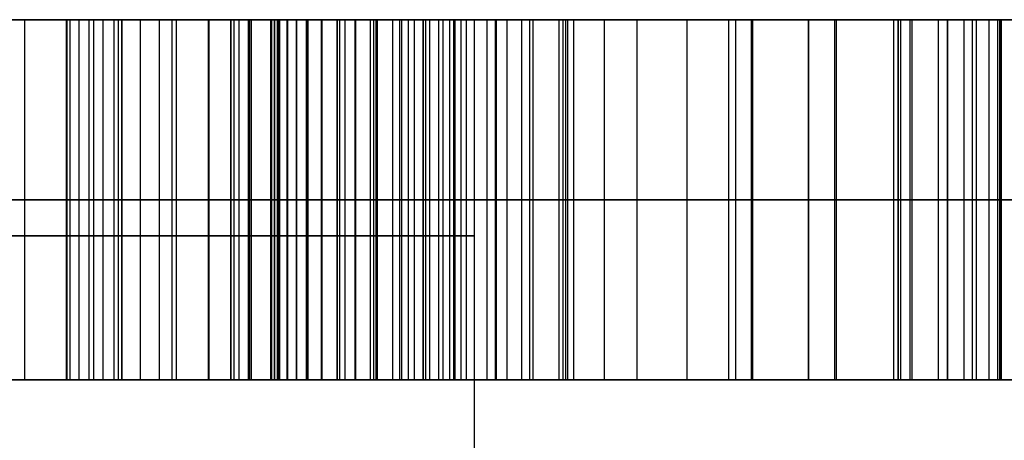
# Model space of a CAD drawing. Header units: millimetres. Extents: x 0 to 322, y -110 to 60.
# Tile 585 of 656: x 287.364 to 288.048, y -92.192 to -91.9. Entities that reach past the tile are written whole.
import ezdxf

# ---------------------------------------------------------------- set-up
doc = ezdxf.new("R2010")
doc.units = ezdxf.units.MM
doc.layers.add('Layer 01', color=18, linetype='Continuous', true_color=0x000000)

msp = doc.modelspace()

# ---------------------------------------------------------------- linework, layer by layer
at = {"layer": 'Layer 01'}
for p, q in [((288.25, -91.9, 18.5), (286.15, -91.9, 18.5)), ((287.4352, -91.9, 28.18581), (287.4352, -92.15, 28.18581)), ((287.47293, -92.15, 27.66907), (287.47293, -91.9, 27.66907)), ((287.51065, -92.15, 28.22389), (287.51065, -91.9, 28.22389)), ((287.97414, -91.9, 8.92486), (287.53827, -91.9, 8.92486)), ((287.64436, -92.15, 27.69352), (287.64436, -91.9, 27.69352)), ((287.68, -92.2, 24.06), (287.68, -91.9, 24.06)), ((287.68, -92.2, 12.94), (287.68, -91.9, 12.94)), ((287.75619, -91.9, 9.09793), (287.75619, -91.9, 8.75178)), ((287.85645, -92.15, 8.75178), (287.85645, -91.9, 8.75178)), ((287.86146, -92.15, 9.09793), (287.86146, -91.9, 9.09793)), ((287.87218, -92.15, 9.21332), (287.87218, -91.9, 9.21332)), ((287.91176, -91.9, 27.69353), (287.91176, -92.15, 27.69353)), ((287.92997, -92.15, 8.6364), (287.92997, -91.9, 8.6364)), ((287.97414, -91.9, 9.42486), (287.97414, -92.15, 9.42486)), ((287.97414, -91.9, 8.92486), (287.97414, -92.15, 8.92486)), ((288.00831, -91.9, 10.84451), (288.00831, -92.15, 10.84451)), ((288.04466, -92.15, 9.6364), (288.04466, -91.9, 9.6364)), ((288.04547, -91.9, 28.17218), (288.04547, -92.15, 28.17218)), ((287.3015, -92.025, 27.66907), (287.64436, -92.025, 27.66907)), ((287.4352, -92.025, 27.88348), (287.4352, -92.025, 28.48814)), ((287.51065, -92.025, 27.92768), (287.51065, -92.025, 28.52011)), ((287.64436, -92.025, 27.66907), (287.64436, -92.025, 27.71797)), ((287.73877, -92.025, 8.75178), (287.97414, -92.025, 8.75178)), ((288.11517, -92.025, 8.6364), (287.74478, -92.025, 8.6364)), ((287.97414, -92.025, 9.09793), (287.74878, -92.025, 9.09793)), ((287.77022, -92.025, 9.21332), (287.97414, -92.025, 9.21332)), ((287.91176, -92.025, 27.66908), (288.34052, -92.025, 27.66908)), ((287.91176, -92.025, 27.66908), (287.91176, -92.025, 27.71798)), ((287.97414, -92.025, 9.21332), (287.97414, -92.025, 9.6364)), ((287.97414, -92.025, 9.6364), (288.11517, -92.025, 9.6364)), ((287.97414, -92.025, 8.75178), (287.97414, -92.025, 9.09793)), ((288.19164, -92.025, 10.19451), (288.00831, -92.025, 10.19451)), ((288.00831, -92.025, 10.19451), (288.00831, -92.025, 11.49451)), ((288.00831, -92.025, 11.49451), (288.19164, -92.025, 11.49451)), ((288.04547, -92.025, 27.92768), (288.04547, -92.025, 28.41668)), ((287.4352, -92.15, 28.32969), (287.51065, -92.15, 28.32969)), ((287.47732, -92.15, 9.1364), (288.11517, -92.15, 9.1364)), ((287.75619, -92.15, 8.6364), (287.75619, -92.15, 8.75178)), ((287.75619, -92.15, 9.09793), (287.75619, -92.15, 9.21323)), ((287.82101, -92.15, 28.90507), (287.82101, -92.15, 28.99026)), ((289.02497, -92.15, 10.84451), (288.00831, -92.15, 10.84451)), ((288.04547, -92.15, 28.32969), (288.20682, -92.15, 28.32969))]:
    msp.add_line(p, q, dxfattribs=at)
at = {"layer": 'Layer 01', "extrusion": (0, 1, 0)}
for centre, radius, start, end in [((-290.5, 18.5, -91.9), 11.15, 270, 90), ((-285.93, 24.06, -92.05), 1.75, 90, 270), ((-285.93, 12.94, -92.05), 1.75, 90, 270)]:
    msp.add_arc(centre, radius, start, end, dxfattribs=at)
at = {"layer": 'Layer 01', "extrusion": (0, -1, 0)}
for centre in [(285.93, 24.06, 91.9), (285.93, 12.94, 91.9)]:
    msp.add_arc(centre, 1.75, 270, 90, dxfattribs=at)
at = {"layer": 'Layer 01'}
for points in [[(287.3015, -91.9, 27.66907), (287.47293, -91.9, 27.66907), (287.64436, -91.9, 27.66907)], [(287.36776, -92.15, 27.72818), (287.36776, -92.025, 27.72818), (287.36776, -91.9, 27.72818)], [(287.39659, -92.15, 27.74157), (287.39659, -92.025, 27.74157), (287.39659, -91.9, 27.74157)], [(287.39722, -92.15, 8.92486), (287.39722, -92.025, 8.92486), (287.39722, -91.9, 8.92486)], [(287.39922, -92.15, 8.88259), (287.39922, -92.025, 8.88259), (287.39922, -91.9, 8.88259)], [(287.39922, -92.15, 8.96532), (287.39922, -92.025, 8.96532), (287.39922, -91.9, 8.96532)], [(287.40543, -92.15, 8.84313), (287.40543, -92.025, 8.84313), (287.40543, -91.9, 8.84313)], [(287.40543, -92.15, 9.00318), (287.40543, -92.025, 9.00318), (287.40543, -91.9, 9.00318)], [(287.41227, -91.9, 27.75724), (287.41227, -92.025, 27.75724), (287.41227, -92.15, 27.75724)], [(287.41565, -92.15, 8.80627), (287.41565, -92.025, 8.80627), (287.41565, -91.9, 8.80627)], [(287.41565, -92.15, 9.03864), (287.41565, -92.025, 9.03864), (287.41565, -91.9, 9.03864)], [(287.42202, -92.15, 27.77751), (287.42202, -92.025, 27.77751), (287.42202, -91.9, 27.77751)], [(287.42987, -92.15, 8.77241), (287.42987, -92.025, 8.77241), (287.42987, -91.9, 8.77241)], [(287.42987, -92.15, 9.07169), (287.42987, -92.025, 9.07169), (287.42987, -91.9, 9.07169)], [(287.43288, -92.15, 27.83108), (287.43288, -92.025, 27.83108), (287.43288, -91.9, 27.83108)], [(287.4352, -91.9, 28.48814), (287.4352, -91.9, 28.18581), (287.4352, -91.9, 27.88348)], [(287.4352, -91.9, 27.88348), (287.4352, -92.025, 27.88348), (287.4352, -92.15, 27.88348)], [(287.4352, -91.9, 28.48814), (287.4352, -92.025, 28.48814), (287.4352, -92.15, 28.48814)], [(287.4352, -92.15, 27.88348), (287.4352, -92.025, 27.88348), (287.4352, -91.9, 27.88348)], [(287.4481, -92.15, 8.74196), (287.4481, -92.025, 8.74196), (287.4481, -91.9, 8.74196)], [(287.4481, -92.15, 9.10194), (287.4481, -92.025, 9.10194), (287.4481, -91.9, 9.10194)], [(287.46135, -92.15, 28.70689), (287.46135, -92.025, 28.70689), (287.46135, -91.9, 28.70689)], [(287.46994, -92.15, 8.71552), (287.46994, -92.025, 8.71552), (287.46994, -91.9, 8.71552)], [(287.47014, -92.15, 9.12898), (287.47014, -92.025, 9.12898), (287.47014, -91.9, 9.12898)], [(287.49518, -92.15, 8.69289), (287.49518, -92.025, 8.69289), (287.49518, -91.9, 8.69289)], [(287.49578, -92.15, 9.15282), (287.49578, -92.025, 9.15282), (287.49578, -91.9, 9.15282)], [(287.51065, -91.9, 27.92768), (287.51065, -91.9, 28.22389), (287.51065, -91.9, 28.52011)], [(287.51065, -91.9, 28.52011), (287.51065, -92.025, 28.52011), (287.51065, -92.15, 28.52011)], [(287.51065, -91.9, 27.92768), (287.51065, -92.025, 27.92768), (287.51065, -92.15, 27.92768)], [(287.51299, -92.15, 27.85915), (287.51299, -92.025, 27.85915), (287.51299, -91.9, 27.85915)], [(287.51659, -92.15, 28.62545), (287.51659, -92.025, 28.62545), (287.51659, -91.9, 28.62545)], [(287.52303, -92.15, 27.79265), (287.52303, -92.025, 27.79265), (287.52303, -91.9, 27.79265)], [(287.52402, -92.15, 8.67426), (287.52402, -92.025, 8.67426), (287.52402, -91.9, 8.67426)], [(287.52522, -92.15, 9.17345), (287.52522, -92.025, 9.17345), (287.52522, -91.9, 9.17345)], [(287.53824, -91.9, 8.92386), (287.53824, -92.025, 8.92386), (287.53824, -92.15, 8.92386)], [(287.53868, -91.9, 27.75603), (287.53868, -92.025, 27.75603), (287.53868, -92.15, 27.75603)], [(287.53903, -91.9, 28.86429), (287.53903, -92.025, 28.86429), (287.53903, -92.15, 28.86429)], [(287.53905, -92.15, 8.90162), (287.53905, -92.025, 8.90162), (287.53905, -91.9, 8.90162)], [(287.53905, -92.15, 8.94689), (287.53905, -92.025, 8.94689), (287.53905, -91.9, 8.94689)], [(287.54105, -92.15, 8.88119), (287.54105, -92.025, 8.88119), (287.54105, -91.9, 8.88119)], [(287.54125, -92.15, 8.96813), (287.54125, -92.025, 8.96813), (287.54125, -91.9, 8.96813)], [(287.54305, -92.15, 8.66484), (287.54305, -92.025, 8.66484), (287.54305, -91.9, 8.66484)], [(287.54405, -92.15, 9.18347), (287.54405, -92.025, 9.18347), (287.54405, -91.9, 9.18347)], [(287.54466, -92.15, 8.86216), (287.54466, -92.025, 8.86216), (287.54466, -91.9, 8.86216)], [(287.54486, -92.15, 8.98756), (287.54486, -92.025, 8.98756), (287.54486, -91.9, 8.98756)], [(287.54986, -92.15, 8.84493), (287.54986, -92.025, 8.84493), (287.54986, -91.9, 8.84493)], [(287.54986, -92.15, 9.00519), (287.54986, -92.025, 9.00519), (287.54986, -91.9, 9.00519)], [(287.54997, -92.15, 28.75506), (287.54997, -92.025, 28.75506), (287.54997, -91.9, 28.75506)], [(287.55038, -92.15, 27.74358), (287.55038, -92.025, 27.74358), (287.55038, -91.9, 27.74358)], [(287.55627, -92.15, 8.8291), (287.55627, -92.025, 8.8291), (287.55627, -91.9, 8.8291)], [(287.55647, -92.15, 9.02121), (287.55647, -92.025, 9.02121), (287.55647, -91.9, 9.02121)], [(287.56329, -92.15, 8.65683), (287.56329, -92.025, 8.65683), (287.56329, -91.9, 8.65683)], [(287.56429, -92.15, 8.81508), (287.56429, -92.025, 8.81508), (287.56429, -91.9, 8.81508)], [(287.56449, -92.15, 9.19188), (287.56449, -92.025, 9.19188), (287.56449, -91.9, 9.19188)], [(287.56449, -92.15, 9.03543), (287.56449, -92.025, 9.03543), (287.56449, -91.9, 9.03543)], [(287.5737, -92.15, 8.80266), (287.5737, -92.025, 8.80266), (287.5737, -91.9, 8.80266)], [(287.5739, -92.15, 9.04785), (287.5739, -92.025, 9.04785), (287.5739, -91.9, 9.04785)], [(287.57411, -92.15, 27.72948), (287.57411, -92.025, 27.72948), (287.57411, -91.9, 27.72948)], [(287.58452, -92.15, 8.79184), (287.58452, -92.025, 8.79184), (287.58452, -91.9, 8.79184)], [(287.58472, -92.15, 9.05847), (287.58472, -92.025, 9.05847), (287.58472, -91.9, 9.05847)], [(287.58492, -92.15, 8.65042), (287.58492, -92.025, 8.65042), (287.58492, -91.9, 8.65042)], [(287.58632, -92.15, 9.1989), (287.58632, -92.025, 9.1989), (287.58632, -91.9, 9.1989)], [(287.58999, -91.9, 28.81798), (287.58999, -92.025, 28.81798), (287.58999, -92.15, 28.81798)], [(287.59714, -92.15, 8.78243), (287.59714, -92.025, 8.78243), (287.59714, -91.9, 8.78243)], [(287.59754, -92.15, 9.06769), (287.59754, -92.025, 9.06769), (287.59754, -91.9, 9.06769)], [(287.60776, -92.15, 8.64521), (287.60776, -92.025, 8.64521), (287.60776, -91.9, 8.64521)], [(287.60996, -92.15, 9.2041), (287.60996, -92.025, 9.2041), (287.60996, -91.9, 9.2041)], [(287.61156, -92.15, 8.77442), (287.61156, -92.025, 8.77442), (287.61156, -91.9, 8.77442)], [(287.61256, -92.15, 9.0757), (287.61256, -92.025, 9.0757), (287.61256, -91.9, 9.0757)], [(287.62318, -92.15, 9.20631), (287.62318, -92.025, 9.20631), (287.62318, -91.9, 9.20631)], [(287.62799, -92.15, 8.76741), (287.62799, -92.025, 8.76741), (287.62799, -91.9, 8.76741)], [(287.62959, -92.15, 9.08251), (287.62959, -92.025, 9.08251), (287.62959, -91.9, 9.08251)], [(287.634, -92.15, 8.6414), (287.634, -92.025, 8.6414), (287.634, -91.9, 8.6414)], [(287.6382, -92.15, 9.20811), (287.6382, -92.025, 9.20811), (287.6382, -91.9, 9.20811)], [(287.64436, -91.9, 27.66907), (287.64436, -91.9, 27.69352), (287.64436, -91.9, 27.71797)], [(287.64436, -91.9, 27.71797), (287.64436, -92.025, 27.71797), (287.64436, -92.15, 27.71797)], [(287.64436, -91.9, 27.66907), (287.64436, -92.025, 27.66907), (287.64436, -92.15, 27.66907)], [(287.64622, -92.15, 8.7618), (287.64622, -92.025, 8.7618), (287.64622, -91.9, 8.7618)], [(287.64902, -92.15, 9.08812), (287.64902, -92.025, 9.08812), (287.64902, -91.9, 9.08812)], [(287.65523, -92.15, 9.20971), (287.65523, -92.025, 9.20971), (287.65523, -91.9, 9.20971)], [(287.6582, -92.15, 28.87318), (287.6582, -92.025, 28.87318), (287.6582, -91.9, 28.87318)], [(287.66275, -92.15, 28.95903), (287.66275, -92.025, 28.95903), (287.66275, -91.9, 28.95903)], [(287.66565, -92.15, 8.6386), (287.66565, -92.025, 8.6386), (287.66565, -91.9, 8.6386)], [(287.66645, -92.15, 8.75739), (287.66645, -92.025, 8.75739), (287.66645, -91.9, 8.75739)], [(287.67066, -92.15, 9.09232), (287.67066, -92.025, 9.09232), (287.67066, -91.9, 9.09232)], [(287.67446, -92.15, 9.21112), (287.67446, -92.025, 9.21112), (287.67446, -91.9, 9.21112)], [(287.68869, -92.15, 8.75438), (287.68869, -92.025, 8.75438), (287.68869, -91.9, 8.75438)], [(287.69449, -92.15, 9.09553), (287.69449, -92.025, 9.09553), (287.69449, -91.9, 9.09553)], [(287.6953, -92.15, 9.21212), (287.6953, -92.025, 9.21212), (287.6953, -91.9, 9.21212)], [(287.70251, -92.15, 8.637), (287.70251, -92.025, 8.637), (287.70251, -91.9, 8.637)], [(287.71272, -92.15, 8.75238), (287.71272, -92.025, 8.75238), (287.71272, -91.9, 8.75238)], [(287.71833, -92.15, 9.21272), (287.71833, -92.025, 9.21272), (287.71833, -91.9, 9.21272)], [(287.72054, -92.15, 9.09733), (287.72054, -92.025, 9.09733), (287.72054, -91.9, 9.09733)], [(287.97414, -91.9, 8.75178), (287.85645, -91.9, 8.75178), (287.73877, -91.9, 8.75178)], [(287.73877, -92.15, 8.75178), (287.73877, -92.025, 8.75178), (287.73877, -91.9, 8.75178)], [(287.7414, -92.15, 28.90215), (287.7414, -92.025, 28.90215), (287.7414, -91.9, 28.90215)], [(287.74337, -92.15, 9.21312), (287.74337, -92.025, 9.21312), (287.74337, -91.9, 9.21312)], [(287.74478, -91.9, 8.6364), (287.92997, -91.9, 8.6364), (288.11517, -91.9, 8.6364)], [(287.74478, -92.15, 8.6364), (287.74478, -92.025, 8.6364), (287.74478, -91.9, 8.6364)], [(287.74878, -91.9, 9.09793), (287.86146, -91.9, 9.09793), (287.97414, -91.9, 9.09793)], [(287.74878, -92.15, 9.09793), (287.74878, -92.025, 9.09793), (287.74878, -91.9, 9.09793)], [(287.97414, -91.9, 9.21332), (287.87218, -91.9, 9.21332), (287.77022, -91.9, 9.21332)], [(287.77022, -92.15, 9.21332), (287.77022, -92.025, 9.21332), (287.77022, -91.9, 9.21332)], [(287.79266, -91.9, 28.90644), (287.79266, -92.025, 28.90644), (287.79266, -92.15, 28.90644)], [(287.82736, -91.9, 28.9903), (287.82736, -92.025, 28.9903), (287.82736, -92.15, 28.9903)], [(287.87317, -92.15, 28.89417), (287.87317, -92.025, 28.89417), (287.87317, -91.9, 28.89417)], [(287.91176, -91.9, 27.66908), (288.12614, -91.9, 27.66908), (288.34052, -91.9, 27.66908)], [(287.91176, -91.9, 27.71798), (287.91176, -91.9, 27.69353), (287.91176, -91.9, 27.66908)], [(287.91176, -91.9, 27.66908), (287.91176, -92.025, 27.66908), (287.91176, -92.15, 27.66908)], [(287.91176, -92.15, 27.71798), (287.91176, -92.025, 27.71798), (287.91176, -91.9, 27.71798)], [(287.93127, -92.15, 28.86309), (287.93127, -92.025, 28.86309), (287.93127, -91.9, 28.86309)], [(287.97114, -92.15, 27.72646), (287.97114, -92.025, 27.72646), (287.97114, -91.9, 27.72646)], [(287.97414, -91.9, 9.6364), (287.97414, -91.9, 9.42486), (287.97414, -91.9, 9.21332)], [(288.11517, -91.9, 9.6364), (288.04466, -91.9, 9.6364), (287.97414, -91.9, 9.6364)], [(287.97414, -92.15, 9.21332), (287.97414, -92.025, 9.21332), (287.97414, -91.9, 9.21332)], [(287.97414, -92.15, 9.6364), (287.97414, -92.025, 9.6364), (287.97414, -91.9, 9.6364)], [(287.97414, -91.9, 9.09793), (287.97414, -91.9, 8.92486), (287.97414, -91.9, 8.75178)], [(287.97414, -92.15, 8.75178), (287.97414, -92.025, 8.75178), (287.97414, -91.9, 8.75178)], [(287.97414, -92.15, 9.09793), (287.97414, -92.025, 9.09793), (287.97414, -91.9, 9.09793)], [(287.9759, -92.15, 28.81499), (287.9759, -92.025, 28.81499), (287.9759, -91.9, 28.81499)], [(287.98221, -91.9, 28.80528), (287.98221, -92.025, 28.80528), (287.98221, -92.15, 28.80528)], [(287.98387, -92.15, 28.95977), (287.98387, -92.025, 28.95977), (287.98387, -91.9, 28.95977)], [(288.00203, -92.15, 27.74047), (288.00203, -92.025, 27.74047), (288.00203, -91.9, 27.74047)], [(288.00831, -91.9, 10.19451), (288.09997, -91.9, 10.19451), (288.19164, -91.9, 10.19451)], [(288.00831, -91.9, 11.49451), (288.00831, -91.9, 10.84451), (288.00831, -91.9, 10.19451)], [(288.19164, -91.9, 11.49451), (288.09997, -91.9, 11.49451), (288.00831, -91.9, 11.49451)], [(288.00831, -92.15, 10.19451), (288.00831, -92.025, 10.19451), (288.00831, -91.9, 10.19451)], [(288.00831, -92.15, 11.49451), (288.00831, -92.025, 11.49451), (288.00831, -91.9, 11.49451)], [(288.01953, -91.9, 27.75724), (288.01953, -92.025, 27.75724), (288.01953, -92.15, 27.75724)], [(288.02562, -92.15, 27.76779), (288.02562, -92.025, 27.76779), (288.02562, -91.9, 27.76779)], [(288.02847, -92.15, 28.66493), (288.02847, -92.025, 28.66493), (288.02847, -91.9, 28.66493)], [(288.03723, -92.15, 27.80712), (288.03723, -92.025, 27.80712), (288.03723, -91.9, 27.80712)], [(288.04331, -92.15, 27.85777), (288.04331, -92.025, 27.85777), (288.04331, -91.9, 27.85777)], [(288.04547, -91.9, 28.41668), (288.04547, -91.9, 28.17218), (288.04547, -91.9, 27.92768)], [(288.04547, -91.9, 27.92768), (288.04547, -92.025, 27.92768), (288.04547, -92.15, 27.92768)], [(288.04547, -91.9, 28.41668), (288.04547, -92.025, 28.41668), (288.04547, -92.15, 28.41668)], [(288.04547, -92.15, 27.92768), (288.04547, -92.025, 27.92768), (288.04547, -91.9, 27.92768)], [(287.3015, -92.15, 27.66907), (287.47293, -92.15, 27.66907), (287.64436, -92.15, 27.66907)], [(287.4352, -92.15, 28.48814), (287.4352, -92.15, 28.18581), (287.4352, -92.15, 27.88348)], [(287.51065, -92.15, 27.92768), (287.51065, -92.15, 28.22389), (287.51065, -92.15, 28.52011)], [(287.64436, -92.15, 27.66907), (287.64436, -92.15, 27.69352), (287.64436, -92.15, 27.71797)], [(287.97414, -92.15, 8.75178), (287.85645, -92.15, 8.75178), (287.73877, -92.15, 8.75178)], [(288.11517, -92.15, 8.6364), (287.92997, -92.15, 8.6364), (287.74478, -92.15, 8.6364)], [(287.74878, -92.15, 9.09793), (287.86146, -92.15, 9.09793), (287.97414, -92.15, 9.09793)], [(287.77022, -92.15, 9.21332), (287.87218, -92.15, 9.21332), (287.97414, -92.15, 9.21332)], [(287.91176, -92.15, 27.66908), (288.12614, -92.15, 27.66908), (288.34052, -92.15, 27.66908)], [(287.91176, -92.15, 27.71798), (287.91176, -92.15, 27.69353), (287.91176, -92.15, 27.66908)], [(287.97414, -92.15, 9.21332), (287.97414, -92.15, 9.42486), (287.97414, -92.15, 9.6364)], [(287.97414, -92.15, 9.6364), (288.04466, -92.15, 9.6364), (288.11517, -92.15, 9.6364)], [(287.97414, -92.15, 9.09793), (287.97414, -92.15, 8.92486), (287.97414, -92.15, 8.75178)], [(288.19164, -92.15, 10.19451), (288.09997, -92.15, 10.19451), (288.00831, -92.15, 10.19451)], [(288.00831, -92.15, 10.19451), (288.00831, -92.15, 10.84451), (288.00831, -92.15, 11.49451)], [(288.00831, -92.15, 11.49451), (288.09997, -92.15, 11.49451), (288.19164, -92.15, 11.49451)], [(288.04547, -92.15, 28.41668), (288.04547, -92.15, 28.17218), (288.04547, -92.15, 27.92768)]]:
    msp.add_open_spline(points, degree=2, dxfattribs=at)
at = {"layer": 'Layer 01', "extrusion": (-7.34376e-13, 1, 2.07174e-12)}
msp.add_open_spline([(287.41227, -91.9, 27.75724), (287.40824, -91.9, 27.75105), (287.40268, -91.9, 27.74577), (287.38788, -91.9, 27.73554), (287.37787, -91.9, 27.73133), (287.34641, -91.9, 27.72153), (287.32381, -91.9, 27.71905), (287.3015, -91.9, 27.71797)], degree=3, knots=[-0.1219317, -0.1219317, -0.1219317, -0.1219317, -0.0995957, -0.0995957, -0.0675851, -0.0675851, 0, 0, 0, 0], dxfattribs=at)
at = {"layer": 'Layer 01', "extrusion": (0, -1, 0)}
for points, knots in [([(287.39722, -91.9, 8.92486), (287.39756, -91.9, 8.91074), (287.39822, -91.9, 8.8833), (287.40464, -91.9, 8.84353), (287.41472, -91.9, 8.80649), (287.42892, -91.9, 8.7724), (287.44713, -91.9, 8.74176), (287.46927, -91.9, 8.7151), (287.49462, -91.9, 8.69186), (287.51418, -91.9, 8.68015), (287.52402, -91.9, 8.67426)], [-0.2961285, -0.2961285, -0.2961285, -0.2961285, -0.2536885, -0.2136217, -0.1752601, -0.1384313, -0.102838, -0.0684445, -0.0344405, 0, 0, 0, 0]), ([(287.58999, -91.9, 28.81798), (287.60951, -91.9, 28.83976), (287.63268, -91.9, 28.8589), (287.6838, -91.9, 28.8875), (287.71238, -91.9, 28.89721), (287.75823, -91.9, 28.90502), (287.77548, -91.9, 28.90637), (287.79266, -91.9, 28.90644)], [-0.2290629, -0.2290629, -0.2290629, -0.2290629, -0.1404544, -0.1404544, -0.0515592, -0.0515592, 0, 0, 0, 0]), ([(287.52402, -92.025, 8.67426), (287.51418, -92.025, 8.68015), (287.49462, -92.025, 8.69186), (287.46927, -92.025, 8.7151), (287.44713, -92.025, 8.74176), (287.42892, -92.025, 8.7724), (287.41472, -92.025, 8.80649), (287.40464, -92.025, 8.84353), (287.39822, -92.025, 8.8833), (287.39756, -92.025, 8.91074), (287.39722, -92.025, 8.92486)], [0, 0, 0, 0, 0.116302, 0.231131, 0.347275, 0.46747, 0.591838, 0.721382, 0.856684, 1, 1, 1, 1]), ([(287.39722, -92.025, 8.92486), (287.39756, -92.025, 8.93837), (287.39823, -92.025, 8.96468), (287.40465, -92.025, 9.00286), (287.41481, -92.025, 9.0386), (287.42905, -92.025, 9.07186), (287.44732, -92.025, 9.10232), (287.46961, -92.025, 9.12952), (287.4954, -92.025, 9.15384), (287.51519, -92.025, 9.16686), (287.52522, -92.025, 9.17345)], [0, 0, 0, 0, 0.138307, 0.269282, 0.395248, 0.518086, 0.638649, 0.757736, 0.877253, 1, 1, 1, 1]), ([(287.51065, -92.025, 28.52011), (287.51065, -92.025, 28.55532), (287.5123, -92.025, 28.59063), (287.52206, -92.025, 28.66979), (287.53172, -92.025, 28.71435), (287.56012, -92.025, 28.77771), (287.57332, -92.025, 28.79952), (287.58999, -92.025, 28.81798)], [0, 0, 0, 0, 0.335405, 0.335405, 0.762478, 0.762478, 1, 1, 1, 1]), ([(287.53868, -92.025, 27.75603), (287.53083, -92.025, 27.76672), (287.52642, -92.025, 27.77979), (287.51733, -92.025, 27.8143), (287.5147, -92.025, 27.83677), (287.51124, -92.025, 27.88192), (287.51065, -92.025, 27.90481), (287.51065, -92.025, 27.92768)], [0, 0, 0, 0, 0.227505, 0.227505, 0.610361, 0.610361, 1, 1, 1, 1]), ([(287.52522, -92.025, 9.17345), (287.53143, -92.025, 9.17693), (287.54408, -92.025, 9.18401), (287.56468, -92.025, 9.19219), (287.58661, -92.025, 9.19944), (287.6064, -92.025, 9.20355), (287.62373, -92.025, 9.20653), (287.63885, -92.025, 9.20823), (287.65595, -92.025, 9.20984), (287.67498, -92.025, 9.21123), (287.69602, -92.025, 9.21223), (287.719, -92.025, 9.21275), (287.74397, -92.025, 9.21317), (287.76127, -92.025, 9.21327), (287.77022, -92.025, 9.21332)], [0, 0, 0, 0, 0.084881, 0.172822, 0.26409, 0.360419, 0.413762, 0.473983, 0.542046, 0.618783, 0.70179, 0.793503, 0.893169, 1, 1, 1, 1]), ([(287.74878, -92.025, 9.09793), (287.73936, -92.025, 9.09782), (287.72125, -92.025, 9.0976), (287.69514, -92.025, 9.0959), (287.67129, -92.025, 9.0926), (287.64954, -92.025, 9.08859), (287.63008, -92.025, 9.08301), (287.61283, -92.025, 9.07617), (287.5977, -92.025, 9.06822), (287.58461, -92.025, 9.05893), (287.57352, -92.025, 9.04799), (287.56404, -92.025, 9.03543), (287.55603, -92.025, 9.02105), (287.54942, -92.025, 9.00499), (287.54447, -92.025, 8.98715), (287.54091, -92.025, 8.96764), (287.5387, -92.025, 8.94634), (287.5384, -92.025, 8.93154), (287.53824, -92.025, 8.92386)], [0, 0, 0, 0, 0.088642, 0.170545, 0.246012, 0.315164, 0.37862, 0.43616, 0.489584, 0.539122, 0.586678, 0.635578, 0.686797, 0.741189, 0.798688, 0.860695, 0.927676, 1, 1, 1, 1]), ([(287.58999, -92.025, 28.81798), (287.60951, -92.025, 28.83976), (287.63268, -92.025, 28.8589), (287.6838, -92.025, 28.8875), (287.71238, -92.025, 28.89721), (287.75823, -92.025, 28.90502), (287.77548, -92.025, 28.90637), (287.79266, -92.025, 28.90644)], [0, 0, 0, 0, 0.38683, 0.38683, 0.774912, 0.774912, 1, 1, 1, 1]), ([(287.79266, -92.025, 28.90644), (287.8198, -92.025, 28.90642), (287.84743, -92.025, 28.90283), (287.89397, -92.025, 28.88718), (287.91393, -92.025, 28.87661), (287.94855, -92.025, 28.84962), (287.96363, -92.025, 28.83296), (287.97786, -92.025, 28.81212), (287.98007, -92.025, 28.80872), (287.98221, -92.025, 28.80528)], [0, 0, 0, 0, 0.36453, 0.36453, 0.659151, 0.659151, 0.953003, 0.953003, 1, 1, 1, 1]), ([(287.52522, -92.15, 9.17345), (287.53143, -92.15, 9.17693), (287.54408, -92.15, 9.18401), (287.56468, -92.15, 9.19219), (287.58661, -92.15, 9.19944), (287.6064, -92.15, 9.20355), (287.62373, -92.15, 9.20653), (287.63885, -92.15, 9.20823), (287.65595, -92.15, 9.20984), (287.67498, -92.15, 9.21123), (287.69602, -92.15, 9.21223), (287.719, -92.15, 9.21275), (287.74397, -92.15, 9.21317), (287.76127, -92.15, 9.21327), (287.77022, -92.15, 9.21332)], [0, 0, 0, 0, 0.084881, 0.172822, 0.26409, 0.360419, 0.413762, 0.473983, 0.542046, 0.618783, 0.70179, 0.793503, 0.893169, 1, 1, 1, 1])]:
    msp.add_open_spline(points, degree=3, knots=knots, dxfattribs=at)
at = {"layer": 'Layer 01', "extrusion": (2.59183e-12, -1, -1.33455e-12)}
msp.add_open_spline([(287.52522, -91.9, 9.17345), (287.51519, -91.9, 9.16686), (287.4954, -91.9, 9.15384), (287.46961, -91.9, 9.12952), (287.44732, -91.9, 9.10232), (287.42905, -91.9, 9.07186), (287.41481, -91.9, 9.0386), (287.40465, -91.9, 9.00286), (287.39823, -91.9, 8.96468), (287.39756, -91.9, 8.93837), (287.39722, -91.9, 8.92486)], degree=3, knots=[-0.293719, -0.293719, -0.293719, -0.293719, -0.2576659, -0.2225614, -0.1875835, -0.1521717, -0.1160918, -0.0790932, -0.0406234, 0, 0, 0, 0], dxfattribs=at)
at = {"layer": 'Layer 01', "extrusion": (0, 1, 0)}
for points, knots in [([(287.4352, -91.9, 27.88348), (287.4352, -91.9, 27.86599), (287.43461, -91.9, 27.84846), (287.43107, -91.9, 27.81294), (287.42816, -91.9, 27.79467), (287.41951, -91.9, 27.77046), (287.41637, -91.9, 27.76353), (287.41227, -91.9, 27.75724)], [0, 0, 0, 0, 0.0525937, 0.0525937, 0.1075112, 0.1075112, 0.1300479, 0.1300479, 0.1300479, 0.1300479]), ([(287.64436, -91.9, 27.71797), (287.62066, -91.9, 27.71797), (287.59611, -91.9, 27.7204), (287.56568, -91.9, 27.73295), (287.55746, -91.9, 27.73762), (287.54603, -91.9, 27.74723), (287.54205, -91.9, 27.75144), (287.53868, -91.9, 27.75603)], [-0.1171605, -0.1171605, -0.1171605, -0.1171605, -0.0447805, -0.0447805, -0.0170373, -0.0170373, 0, 0, 0, 0]), ([(287.98221, -91.9, 28.80528), (288.00824, -91.9, 28.76353), (288.02007, -91.9, 28.71359), (288.04255, -91.9, 28.58331), (288.04547, -91.9, 28.49968), (288.04547, -91.9, 28.41668)], [-0.3994089, -0.3994089, -0.3994089, -0.3994089, -0.2502372, -0.2502372, 0, 0, 0, 0]), ([(288.04547, -91.9, 27.92768), (288.04547, -91.9, 27.90437), (288.04495, -91.9, 27.88102), (288.04211, -91.9, 27.8408), (288.04034, -91.9, 27.82382), (288.03473, -91.9, 27.79367), (288.03146, -91.9, 27.78016), (288.0239, -91.9, 27.76413), (288.02191, -91.9, 27.76055), (288.01953, -91.9, 27.75724)], [0, 0, 0, 0, 0.0700554, 0.0700554, 0.1211889, 0.1211889, 0.1623568, 0.1623568, 0.1745186, 0.1745186, 0.1745186, 0.1745186]), ([(287.41227, -92.025, 27.75724), (287.40824, -92.025, 27.75105), (287.40268, -92.025, 27.74577), (287.38788, -92.025, 27.73554), (287.37787, -92.025, 27.73133), (287.34641, -92.025, 27.72153), (287.32381, -92.025, 27.71905), (287.3015, -92.025, 27.71797)], [0, 0, 0, 0, 0.183184, 0.183184, 0.445713, 0.445713, 1, 1, 1, 1]), ([(287.74478, -92.025, 8.6364), (287.73069, -92.025, 8.63652), (287.7043, -92.025, 8.63675), (287.66733, -92.025, 8.63822), (287.63572, -92.025, 8.64098), (287.6087, -92.025, 8.64462), (287.58515, -92.025, 8.65017), (287.56343, -92.025, 8.6564), (287.54306, -92.025, 8.66444), (287.53032, -92.025, 8.67101), (287.52402, -92.025, 8.67426)], [0, 0, 0, 0, 0.186682, 0.349614, 0.489938, 0.607041, 0.710482, 0.810131, 0.906234, 1, 1, 1, 1]), ([(287.53824, -92.025, 8.92386), (287.53842, -92.025, 8.91644), (287.53876, -92.025, 8.90218), (287.54071, -92.025, 8.88154), (287.54418, -92.025, 8.86251), (287.54957, -92.025, 8.84516), (287.55575, -92.025, 8.8292), (287.56391, -92.025, 8.81506), (287.57337, -92.025, 8.8025), (287.58438, -92.025, 8.79146), (287.59715, -92.025, 8.78197), (287.61186, -92.025, 8.77398), (287.62825, -92.025, 8.76693), (287.64669, -92.025, 8.76142), (287.66696, -92.025, 8.75696), (287.68923, -92.025, 8.7542), (287.71335, -92.025, 8.75201), (287.73008, -92.025, 8.75186), (287.73877, -92.025, 8.75178)], [0, 0, 0, 0, 0.072535, 0.139466, 0.202609, 0.261281, 0.316944, 0.369594, 0.420402, 0.470274, 0.521603, 0.575392, 0.633616, 0.695792, 0.763297, 0.836444, 0.915081, 1, 1, 1, 1]), ([(287.64436, -92.025, 27.71797), (287.62066, -92.025, 27.71797), (287.59611, -92.025, 27.7204), (287.56568, -92.025, 27.73295), (287.55746, -92.025, 27.73762), (287.54603, -92.025, 27.74723), (287.54205, -92.025, 27.75144), (287.53868, -92.025, 27.75603)], [0, 0, 0, 0, 0.617785, 0.617785, 0.854582, 0.854582, 1, 1, 1, 1]), ([(288.01953, -92.025, 27.75724), (288.01482, -92.025, 27.75068), (288.00872, -92.025, 27.74501), (287.99268, -92.025, 27.73411), (287.98198, -92.025, 27.72966), (287.95196, -92.025, 27.7208), (287.93174, -92.025, 27.71867), (287.91176, -92.025, 27.71798)], [0, 0, 0, 0, 0.205012, 0.205012, 0.492079, 0.492079, 1, 1, 1, 1]), ([(287.98221, -92.025, 28.80528), (288.00824, -92.025, 28.76353), (288.02007, -92.025, 28.71359), (288.04255, -92.025, 28.58331), (288.04547, -92.025, 28.49968), (288.04547, -92.025, 28.41668)], [0, 0, 0, 0, 0.373481, 0.373481, 1, 1, 1, 1]), ([(287.4352, -92.15, 27.88348), (287.4352, -92.15, 27.86599), (287.43461, -92.15, 27.84846), (287.43107, -92.15, 27.81294), (287.42816, -92.15, 27.79467), (287.41951, -92.15, 27.77046), (287.41637, -92.15, 27.76353), (287.41227, -92.15, 27.75724)], [-0.1300479, -0.1300479, -0.1300479, -0.1300479, -0.0774542, -0.0774542, -0.0225368, -0.0225368, 0, 0, 0, 0]), ([(287.64436, -92.15, 27.71797), (287.62066, -92.15, 27.71797), (287.59611, -92.15, 27.7204), (287.56568, -92.15, 27.73295), (287.55746, -92.15, 27.73762), (287.54603, -92.15, 27.74723), (287.54205, -92.15, 27.75144), (287.53868, -92.15, 27.75603)], [0, 0, 0, 0, 0.617785, 0.617785, 0.854582, 0.854582, 1, 1, 1, 1])]:
    msp.add_open_spline(points, degree=3, knots=knots, dxfattribs=at)
at = {"layer": 'Layer 01', "extrusion": (0, -1, 0)}
for points in [[(287.53903, -91.9, 28.86429), (287.47031, -91.9, 28.77965), (287.4352, -91.9, 28.65458), (287.4352, -91.9, 28.48814)], [(288.10467, -91.9, 28.86736), (288.03576, -91.9, 28.94986), (287.94389, -91.9, 28.9903), (287.82736, -91.9, 28.9903)], [(287.53903, -92.025, 28.86429), (287.47031, -92.025, 28.77965), (287.4352, -92.025, 28.65458), (287.4352, -92.025, 28.48814)], [(287.82736, -92.025, 28.9903), (287.70411, -92.025, 28.9903), (287.60775, -92.025, 28.94892), (287.53903, -92.025, 28.86429)], [(288.10467, -92.025, 28.86736), (288.03576, -92.025, 28.94986), (287.94389, -92.025, 28.9903), (287.82736, -92.025, 28.9903)], [(287.53903, -92.15, 28.86429), (287.47031, -92.15, 28.77965), (287.4352, -92.15, 28.65458), (287.4352, -92.15, 28.48814)], [(287.82736, -92.15, 28.9903), (287.70411, -92.15, 28.9903), (287.60775, -92.15, 28.94892), (287.53903, -92.15, 28.86429)], [(288.10467, -92.15, 28.86736), (288.03576, -92.15, 28.94986), (287.94389, -92.15, 28.9903), (287.82736, -92.15, 28.9903)]]:
    msp.add_open_spline(points, degree=3, dxfattribs=at)
at = {"layer": 'Layer 01', "extrusion": (9.26767e-13, -1, -2.46859e-13)}
msp.add_open_spline([(287.51065, -91.9, 28.52011), (287.51065, -91.9, 28.55532), (287.5123, -91.9, 28.59063), (287.52206, -91.9, 28.66979), (287.53172, -91.9, 28.71435), (287.56012, -91.9, 28.77771), (287.57332, -91.9, 28.79952), (287.58999, -91.9, 28.81798)], degree=3, knots=[-0.3157091, -0.3157091, -0.3157091, -0.3157091, -0.2098187, -0.2098187, -0.0749879, -0.0749879, 0, 0, 0, 0], dxfattribs=at)
at = {"layer": 'Layer 01', "extrusion": (-2.40283e-12, -1, -3.92378e-13)}
msp.add_open_spline([(287.53868, -91.9, 27.75603), (287.53083, -91.9, 27.76672), (287.52642, -91.9, 27.77979), (287.51733, -91.9, 27.8143), (287.5147, -91.9, 27.83677), (287.51124, -91.9, 27.88192), (287.51065, -91.9, 27.90481), (287.51065, -91.9, 27.92768)], degree=3, knots=[-0.1764075, -0.1764075, -0.1764075, -0.1764075, -0.136274, -0.136274, -0.0687353, -0.0687353, 0, 0, 0, 0], dxfattribs=at)
at = {"layer": 'Layer 01', "extrusion": (-2.52474e-13, 1, -7.21402e-13)}
msp.add_open_spline([(287.52402, -91.9, 8.67426), (287.53032, -91.9, 8.67101), (287.54306, -91.9, 8.66444), (287.56343, -91.9, 8.6564), (287.58515, -91.9, 8.65017), (287.6087, -91.9, 8.64462), (287.63572, -91.9, 8.64098), (287.66733, -91.9, 8.63822), (287.7043, -91.9, 8.63675), (287.73069, -91.9, 8.63652), (287.74478, -91.9, 8.6364)], degree=3, knots=[-0.2265797, -0.2265797, -0.2265797, -0.2265797, -0.2053343, -0.1835593, -0.1609809, -0.1375432, -0.11101, -0.0792154, -0.0422984, 0, 0, 0, 0], dxfattribs=at)
at = {"layer": 'Layer 01', "extrusion": (-5.42721e-13, -1, 3.33541e-12)}
msp.add_open_spline([(287.77022, -91.9, 9.21332), (287.76127, -91.9, 9.21327), (287.74397, -91.9, 9.21317), (287.719, -91.9, 9.21275), (287.69602, -91.9, 9.21223), (287.67498, -91.9, 9.21123), (287.65595, -91.9, 9.20984), (287.63885, -91.9, 9.20823), (287.62373, -91.9, 9.20653), (287.6064, -91.9, 9.20355), (287.58661, -91.9, 9.19944), (287.56468, -91.9, 9.19219), (287.54408, -91.9, 9.18401), (287.53143, -91.9, 9.17693), (287.52522, -91.9, 9.17345)], degree=3, knots=[-0.2514095, -0.2514095, -0.2514095, -0.2514095, -0.2245511, -0.1994941, -0.1764368, -0.155568, -0.1362756, -0.1191637, -0.1040236, -0.0906127, -0.0663947, -0.0434491, -0.0213399, 0, 0, 0, 0], dxfattribs=at)
at = {"layer": 'Layer 01', "extrusion": (1.314e-13, 1, 1.53121e-13)}
msp.add_open_spline([(287.73877, -91.9, 8.75178), (287.73008, -91.9, 8.75186), (287.71335, -91.9, 8.75201), (287.68923, -91.9, 8.7542), (287.66696, -91.9, 8.75696), (287.64669, -91.9, 8.76142), (287.62825, -91.9, 8.76693), (287.61186, -91.9, 8.77398), (287.59715, -91.9, 8.78197), (287.58438, -91.9, 8.79146), (287.57337, -91.9, 8.8025), (287.56391, -91.9, 8.81506), (287.55575, -91.9, 8.8292), (287.54957, -91.9, 8.84516), (287.54418, -91.9, 8.86251), (287.54071, -91.9, 8.88154), (287.53876, -91.9, 8.90218), (287.53842, -91.9, 8.91644), (287.53824, -91.9, 8.92386)], degree=3, knots=[-1, -1, -1, -1, -0.915081, -0.836444, -0.763297, -0.695792, -0.633616, -0.575392, -0.521603, -0.470274, -0.420402, -0.369594, -0.316944, -0.261281, -0.202609, -0.139466, -0.072535, 0, 0, 0, 0], dxfattribs=at)
at = {"layer": 'Layer 01', "extrusion": (-7.28817e-13, -1, 8.81458e-13)}
msp.add_open_spline([(287.53824, -91.9, 8.92386), (287.5384, -91.9, 8.93154), (287.5387, -91.9, 8.94634), (287.54091, -91.9, 8.96764), (287.54447, -91.9, 8.98715), (287.54942, -91.9, 9.00499), (287.55603, -91.9, 9.02105), (287.56404, -91.9, 9.03543), (287.57352, -91.9, 9.04799), (287.58461, -91.9, 9.05893), (287.5977, -91.9, 9.06822), (287.61283, -91.9, 9.07617), (287.63008, -91.9, 9.08301), (287.64954, -91.9, 9.08859), (287.67129, -91.9, 9.0926), (287.69514, -91.9, 9.0959), (287.72125, -91.9, 9.0976), (287.73936, -91.9, 9.09782), (287.74878, -91.9, 9.09793)], degree=3, knots=[-1, -1, -1, -1, -0.927676, -0.860695, -0.798688, -0.741189, -0.686797, -0.635578, -0.586678, -0.539122, -0.489584, -0.43616, -0.37862, -0.315164, -0.246012, -0.170545, -0.088642, 0, 0, 0, 0], dxfattribs=at)
at = {"layer": 'Layer 01', "extrusion": (-1.13748e-13, -1, 2.60272e-13)}
msp.add_open_spline([(287.82736, -91.9, 28.9903), (287.70411, -91.9, 28.9903), (287.60775, -91.9, 28.94892), (287.53903, -91.9, 28.86429)], degree=3, dxfattribs=at)
at = {"layer": 'Layer 01', "extrusion": (-4.34775e-13, -1, -8.14653e-13)}
msp.add_open_spline([(287.79266, -91.9, 28.90644), (287.8198, -91.9, 28.90642), (287.84743, -91.9, 28.90283), (287.89397, -91.9, 28.88718), (287.91393, -91.9, 28.87661), (287.94855, -91.9, 28.84962), (287.96363, -91.9, 28.83296), (287.97786, -91.9, 28.81212), (287.98007, -91.9, 28.80872), (287.98221, -91.9, 28.80528)], degree=3, knots=[-0.226395, -0.226395, -0.226395, -0.226395, -0.1438672, -0.1438672, -0.0771665, -0.0771665, -0.0106399, -0.0106399, 0, 0, 0, 0], dxfattribs=at)
at = {"layer": 'Layer 01', "extrusion": (2.2158e-13, 1, -1.33207e-12)}
msp.add_open_spline([(288.01953, -91.9, 27.75724), (288.01482, -91.9, 27.75068), (288.00872, -91.9, 27.74501), (287.99268, -91.9, 27.73411), (287.98198, -91.9, 27.72966), (287.95196, -91.9, 27.7208), (287.93174, -91.9, 27.71867), (287.91176, -91.9, 27.71798)], degree=3, knots=[-0.1190084, -0.1190084, -0.1190084, -0.1190084, -0.0946102, -0.0946102, -0.0604469, -0.0604469, 0, 0, 0, 0], dxfattribs=at)
at = {"layer": 'Layer 01', "extrusion": (1.10045e-12, 1, -8.73268e-14)}
msp.add_open_spline([(287.4352, -92.025, 27.88348), (287.4352, -92.025, 27.88348), (287.4352, -92.025, 27.88348), (287.4352, -92.025, 27.88348), (287.4352, -92.025, 27.86599), (287.43461, -92.025, 27.84846), (287.43107, -92.025, 27.81294), (287.42816, -92.025, 27.79467), (287.41951, -92.025, 27.77046), (287.41637, -92.025, 27.76353), (287.41227, -92.025, 27.75724)], degree=3, knots=[0, 0, 0, 0, 0, 0, 0, 0.404418, 0.404418, 0.826704, 0.826704, 1, 1, 1, 1], dxfattribs=at)
at = {"layer": 'Layer 01', "extrusion": (-8.10955e-13, 1, 4.00324e-14)}
msp.add_open_spline([(288.04547, -92.025, 27.92768), (288.04547, -92.025, 27.92768), (288.04547, -92.025, 27.92768), (288.04547, -92.025, 27.92768), (288.04547, -92.025, 27.90437), (288.04495, -92.025, 27.88102), (288.04211, -92.025, 27.8408), (288.04034, -92.025, 27.82382), (288.03473, -92.025, 27.79367), (288.03146, -92.025, 27.78016), (288.0239, -92.025, 27.76413), (288.02191, -92.025, 27.76055), (288.01953, -92.025, 27.75724)], degree=3, knots=[0, 0, 0, 0, 0, 0, 0, 0.401421, 0.401421, 0.694419, 0.694419, 0.930312, 0.930312, 1, 1, 1, 1], dxfattribs=at)
at = {"layer": 'Layer 01', "extrusion": (-1.83594e-12, 1, 5.17935e-12)}
msp.add_open_spline([(287.41227, -92.15, 27.75724), (287.40824, -92.15, 27.75105), (287.40268, -92.15, 27.74577), (287.38788, -92.15, 27.73554), (287.37787, -92.15, 27.73133), (287.34641, -92.15, 27.72153), (287.32381, -92.15, 27.71905), (287.3015, -92.15, 27.71797)], degree=3, knots=[0, 0, 0, 0, 0.183184, 0.183184, 0.445713, 0.445713, 1, 1, 1, 1], dxfattribs=at)
at = {"layer": 'Layer 01', "extrusion": (4.06595e-12, -1, 2.05735e-12)}
msp.add_open_spline([(287.52402, -92.15, 8.67426), (287.51418, -92.15, 8.68015), (287.49462, -92.15, 8.69186), (287.46927, -92.15, 8.7151), (287.44713, -92.15, 8.74176), (287.42892, -92.15, 8.7724), (287.41472, -92.15, 8.80649), (287.40464, -92.15, 8.84353), (287.39822, -92.15, 8.8833), (287.39756, -92.15, 8.91074), (287.39722, -92.15, 8.92486)], degree=3, knots=[0, 0, 0, 0, 0.116302, 0.231131, 0.347275, 0.46747, 0.591838, 0.721382, 0.856684, 1, 1, 1, 1], dxfattribs=at)
at = {"layer": 'Layer 01', "extrusion": (-1.29592e-12, -1, 6.67276e-13)}
msp.add_open_spline([(287.39722, -92.15, 8.92486), (287.39756, -92.15, 8.93837), (287.39823, -92.15, 8.96468), (287.40465, -92.15, 9.00286), (287.41481, -92.15, 9.0386), (287.42905, -92.15, 9.07186), (287.44732, -92.15, 9.10232), (287.46961, -92.15, 9.12952), (287.4954, -92.15, 9.15384), (287.51519, -92.15, 9.16686), (287.52522, -92.15, 9.17345)], degree=3, knots=[0, 0, 0, 0, 0.138307, 0.269282, 0.395248, 0.518086, 0.638649, 0.757736, 0.877253, 1, 1, 1, 1], dxfattribs=at)
at = {"layer": 'Layer 01', "extrusion": (-1.85353e-12, -1, 4.93718e-13)}
msp.add_open_spline([(287.51065, -92.15, 28.52011), (287.51065, -92.15, 28.55532), (287.5123, -92.15, 28.59063), (287.52206, -92.15, 28.66979), (287.53172, -92.15, 28.71435), (287.56012, -92.15, 28.77771), (287.57332, -92.15, 28.79952), (287.58999, -92.15, 28.81798)], degree=3, knots=[0, 0, 0, 0, 0.335405, 0.335405, 0.762478, 0.762478, 1, 1, 1, 1], dxfattribs=at)
at = {"layer": 'Layer 01', "extrusion": (3.19644e-12, -1, 4.39179e-13)}
msp.add_open_spline([(287.53868, -92.15, 27.75603), (287.53083, -92.15, 27.76672), (287.52642, -92.15, 27.77979), (287.51733, -92.15, 27.8143), (287.5147, -92.15, 27.83677), (287.51124, -92.15, 27.88192), (287.51065, -92.15, 27.90481), (287.51065, -92.15, 27.92768)], degree=3, knots=[0, 0, 0, 0, 0.227505, 0.227505, 0.610361, 0.610361, 1, 1, 1, 1], dxfattribs=at)
at = {"layer": 'Layer 01', "extrusion": (8.06416e-13, 1, 4.70196e-12)}
msp.add_open_spline([(287.74478, -92.15, 8.6364), (287.73069, -92.15, 8.63652), (287.7043, -92.15, 8.63675), (287.66733, -92.15, 8.63822), (287.63572, -92.15, 8.64098), (287.6087, -92.15, 8.64462), (287.58515, -92.15, 8.65017), (287.56343, -92.15, 8.6564), (287.54306, -92.15, 8.66444), (287.53032, -92.15, 8.67101), (287.52402, -92.15, 8.67426)], degree=3, knots=[0, 0, 0, 0, 0.186682, 0.349614, 0.489938, 0.607041, 0.710482, 0.810131, 0.906234, 1, 1, 1, 1], dxfattribs=at)
at = {"layer": 'Layer 01', "extrusion": (1.01102e-13, 1, 3.52298e-14)}
msp.add_open_spline([(287.73877, -92.15, 8.75178), (287.73008, -92.15, 8.75186), (287.71335, -92.15, 8.75201), (287.68923, -92.15, 8.7542), (287.66696, -92.15, 8.75696), (287.64669, -92.15, 8.76142), (287.62825, -92.15, 8.76693), (287.61186, -92.15, 8.77398), (287.59715, -92.15, 8.78197), (287.58438, -92.15, 8.79146), (287.57337, -92.15, 8.8025), (287.56391, -92.15, 8.81506), (287.55575, -92.15, 8.8292), (287.54957, -92.15, 8.84516), (287.54418, -92.15, 8.86251), (287.54071, -92.15, 8.88154), (287.53876, -92.15, 8.90218), (287.53842, -92.15, 8.91644), (287.53824, -92.15, 8.92386)], degree=3, knots=[0, 0, 0, 0, 0.0260913, 0.0502525, 0.072727, 0.0934677, 0.1125715, 0.1304607, 0.1469872, 0.1627582, 0.1780812, 0.1936919, 0.2098687, 0.226971, 0.2449981, 0.2643988, 0.2849631, 0.3072496, 0.3072496, 0.3072496, 0.3072496], dxfattribs=at)
at = {"layer": 'Layer 01', "extrusion": (1.60632e-12, -1, -2.02438e-12)}
msp.add_open_spline([(287.53824, -92.15, 8.92386), (287.5384, -92.15, 8.93154), (287.5387, -92.15, 8.94634), (287.54091, -92.15, 8.96764), (287.54447, -92.15, 8.98715), (287.54942, -92.15, 9.00499), (287.55603, -92.15, 9.02105), (287.56404, -92.15, 9.03543), (287.57352, -92.15, 9.04799), (287.58461, -92.15, 9.05893), (287.5977, -92.15, 9.06822), (287.61283, -92.15, 9.07617), (287.63008, -92.15, 9.08301), (287.64954, -92.15, 9.08859), (287.67129, -92.15, 9.0926), (287.69514, -92.15, 9.0959), (287.72125, -92.15, 9.0976), (287.73936, -92.15, 9.09782), (287.74878, -92.15, 9.09793)], degree=3, knots=[-1, -1, -1, -1, -0.927676, -0.860695, -0.798688, -0.741189, -0.686797, -0.635578, -0.586678, -0.539122, -0.489584, -0.43616, -0.37862, -0.315164, -0.246012, -0.170545, -0.088642, 0, 0, 0, 0], dxfattribs=at)
at = {"layer": 'Layer 01', "extrusion": (2.17086e-13, -1, -4.97365e-13)}
msp.add_open_spline([(287.58999, -92.15, 28.81798), (287.60951, -92.15, 28.83976), (287.63268, -92.15, 28.8589), (287.6838, -92.15, 28.8875), (287.71238, -92.15, 28.89721), (287.75823, -92.15, 28.90502), (287.77548, -92.15, 28.90637), (287.79266, -92.15, 28.90644)], degree=3, knots=[0, 0, 0, 0, 0.38683, 0.38683, 0.774912, 0.774912, 1, 1, 1, 1], dxfattribs=at)
at = {"layer": 'Layer 01', "extrusion": (-2.17388e-13, -1, -4.07327e-13)}
msp.add_open_spline([(287.79266, -92.15, 28.90644), (287.8198, -92.15, 28.90642), (287.84743, -92.15, 28.90283), (287.89397, -92.15, 28.88718), (287.91393, -92.15, 28.87661), (287.94855, -92.15, 28.84962), (287.96363, -92.15, 28.83296), (287.97786, -92.15, 28.81212), (287.98007, -92.15, 28.80872), (287.98221, -92.15, 28.80528)], degree=3, knots=[0, 0, 0, 0, 0.36453, 0.36453, 0.659151, 0.659151, 0.953003, 0.953003, 1, 1, 1, 1], dxfattribs=at)
at = {"layer": 'Layer 01', "extrusion": (-1.1173e-12, 1, 3.06677e-12)}
msp.add_open_spline([(288.01953, -92.15, 27.75724), (288.01482, -92.15, 27.75068), (288.00872, -92.15, 27.74501), (287.99268, -92.15, 27.73411), (287.98198, -92.15, 27.72966), (287.95196, -92.15, 27.7208), (287.93174, -92.15, 27.71867), (287.91176, -92.15, 27.71798)], degree=3, knots=[0, 0, 0, 0, 0.205012, 0.205012, 0.492079, 0.492079, 1, 1, 1, 1], dxfattribs=at)
at = {"layer": 'Layer 01', "extrusion": (-5.87186e-13, 1, -9.55889e-14)}
msp.add_open_spline([(287.98221, -92.15, 28.80528), (288.00824, -92.15, 28.76353), (288.02007, -92.15, 28.71359), (288.04255, -92.15, 28.58331), (288.04547, -92.15, 28.49968), (288.04547, -92.15, 28.41668)], degree=3, knots=[0, 0, 0, 0, 0.373481, 0.373481, 1, 1, 1, 1], dxfattribs=at)
at = {"layer": 'Layer 01', "extrusion": (9.84763e-11, 1, -1.4986e-11)}
msp.add_open_spline([(288.04547, -92.15, 27.92768), (288.04547, -92.15, 27.90437), (288.04495, -92.15, 27.88102), (288.04211, -92.15, 27.8408), (288.04034, -92.15, 27.82382), (288.03473, -92.15, 27.79367), (288.03146, -92.15, 27.78016), (288.0239, -92.15, 27.76413), (288.02191, -92.15, 27.76055), (288.01953, -92.15, 27.75724)], degree=3, knots=[-0.1745186, -0.1745186, -0.1745186, -0.1745186, -0.1044631, -0.1044631, -0.0533296, -0.0533296, -0.0121618, -0.0121618, 0, 0, 0, 0], dxfattribs=at)

doc.saveas('drawing.dxf')
